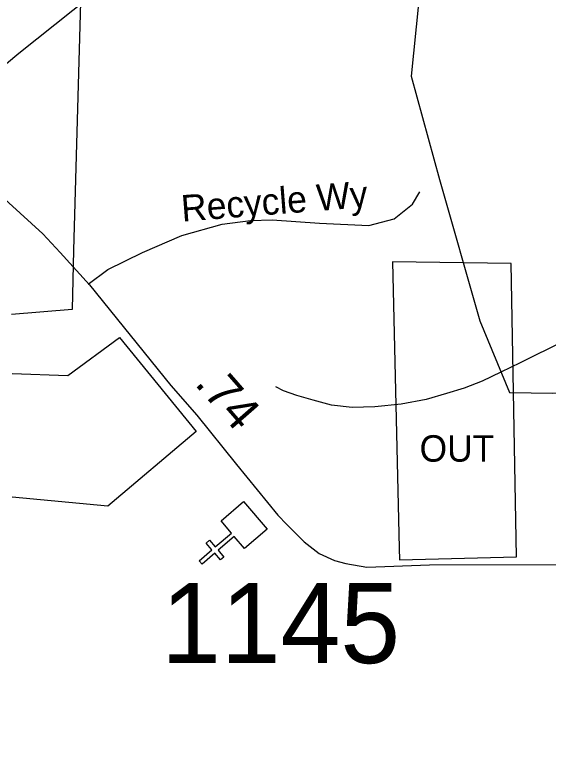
# Model space of a CAD drawing. Extents: x 1662474 to 1856135, y 779280 to 917889.
# Drawn here: x 1728946 to 1730860, y 799286 to 801940 of the extents above; entities that cross this region are included whole.
import ezdxf

# ---------------------------------------------------------------- set-up
doc = ezdxf.new("R2010")
doc.units = 0
for name, color, linetype in [('Cogo Default Point CELL', 7, 'Continuous'), ('Exist Boundary Political City Limit New', 7, 'Continuous'), ('Exist Boundary Political City Limit New Hole', 7, 'Continuous'), ('Exist Cultural Church CELL', 7, 'Continuous'), ('Exist Hydrographic Misc Water Feature', 7, 'Continuous'), ('Exist Road Non-System Type 51', 7, 'Continuous'), ('Exist Road Non-System Type 51 Label', 7, 'Continuous'), ('Exist Road Secondary Type 51 Attributed', 7, 'Continuous'), ('Exist Utilities Electrical Transmission Line', 7, 'Continuous'), ('Map Preparation Boundary City Limit Buffer Line', 7, 'Continuous'), ('Prop DGN Element Guardrail', 7, 'Continuous')]:
    doc.layers.add(name, color=color, linetype=linetype)

msp = doc.modelspace()

# ---------------------------------------------------------------- linework, layer by layer
at = {"layer": 'Exist Boundary Political City Limit New'}
for points in [[(1731066.2, 801564.9), (1731129.1, 802109.3), (1731044.5, 802625.2), (1730943.1, 802626.4), (1730939.4, 802650.3), (1730920, 802671.3), (1730929.4, 802726.8), (1730930.6, 802762.8), (1730906.9, 802785.1), (1730884.5, 802838.6), (1730522.9, 802850.9), (1730506, 802641.4), (1730459.5, 802176.6), (1730003.4, 802185.3), (1729230.6, 802200.1), (1729187.4, 802198.3), (1729156.2, 801094.5), (1729151.6, 800882.1), (1728933.9, 800864.1)], [(1728936, 800652.2), (1729136.5, 800645.2), (1729321.4, 800781.8), (1729596, 800444.2), (1729279.1, 800176.2), (1728936.5, 800208.8)]]:
    msp.add_lwpolyline(points, dxfattribs=at)
at = {"layer": 'Exist Boundary Political City Limit New Hole'}
msp.add_lwpolyline([(1730726.2, 801047.4), (1730301, 801052.9), (1730325.4, 800025.5), (1730326.4, 799983.2), (1730746.2, 799994.8), (1730726.2, 801047.4)], dxfattribs=at)
at = {"layer": 'Exist Cultural Church CELL'}
msp.add_lwpolyline([(1729770.4, 800023.9), (1729733.3, 800067.1), (1729675.4, 800017.7), (1729696.2, 799993.3), (1729684.1, 799982.9), (1729663.3, 800007.3), (1729617.6, 799968.2), (1729607.2, 799980.4), (1729652.9, 800019.5), (1729632.1, 800043.8), (1729644.2, 800054.2), (1729665, 800029.8), (1729722.9, 800079.3), (1729685.6, 800123.2), (1729766.5, 800192.3), (1729851.3, 800093)], close=True, dxfattribs=at)
at = {"layer": 'Exist Hydrographic Misc Water Feature'}
msp.add_lwpolyline([(1730916.2, 800768.5), (1730759.3, 800689.9), (1730689.2, 800656.6), (1730622.8, 800625.2), (1730558.6, 800599.9), (1730494.4, 800580.4), (1730422, 800559.1), (1730331.8, 800541.9), (1730237.7, 800532.9), (1730155.7, 800529.6), (1730081.8, 800538.3), (1730016, 800557), (1729958.2, 800573.5), (1729910.2, 800589.9), (1729882.3, 800604.3)], dxfattribs=at)
at = {"layer": 'Exist Road Non-System Type 51'}
msp.add_lwpolyline([(1729209.1, 800972.7), (1729278.9, 801025.1), (1729404.4, 801086), (1729544.9, 801147.7), (1729689.4, 801187.9), (1729791, 801201.5), (1729868.9, 801204.1), (1730038.8, 801192.1), (1730215.6, 801183.4), (1730307.2, 801207.5), (1730373.1, 801260.2), (1730399.4, 801304.4)], dxfattribs=at)
at = {"layer": 'Exist Road Secondary Type 51 Attributed'}
msp.add_lwpolyline([(1728882.3, 801302.2), (1729045.9, 801153.3), (1729109, 801086.2), (1729213.8, 800970.6), (1729505.1, 800608.6), (1729598.5, 800502.5), (1729741.4, 800326.1), (1729890, 800143.5), (1729921.4, 800110.1), (1729983.6, 800048), (1730037.6, 800005.9), (1730092.7, 799980.8), (1730133.5, 799970.2), (1730208.3, 799957.5), (1730433.4, 799965.8), (1730994.7, 799966.5), (1731150.3, 799957.1), (1731278.6, 799931.1), (1731509.7, 799860.3), (1731630.5, 799810.9), (1731819.9, 799709.7), (1731968.5, 799615.8), (1732186.2, 799457.6), (1732386.6, 799285.9)], dxfattribs=at)
at = {"layer": 'Exist Utilities Electrical Transmission Line'}
for points in [[(1730486.5, 803004.7), (1730106.4, 802714), (1729535.9, 802260.5), (1728959.7, 801800.9), (1728435.8, 801362.5), (1728126.3, 801124.9), (1727479.4, 801030.1), (1726559.5, 800908.7), (1726148.9, 800860.2), (1725636.3, 800797.5), (1725041.3, 800717.7), (1724337.8, 800617.7), (1723835.1, 800542.6), (1723186, 800453.7)], [(1730486.5, 803004.7), (1730447.5, 802523.6), (1730394.1, 801978.8), (1730368.4, 801719.4), (1730469.2, 801348.4), (1730614.1, 800840.6), (1730720.5, 800583.4), (1730876.4, 800581.2), (1731148.4, 800593.4), (1731409.3, 800078.4), (1731252.7, 799461.2)]]:
    msp.add_lwpolyline(points, dxfattribs=at)
at = {"layer": 'Map Preparation Boundary City Limit Buffer Line'}
for points in [[(1731066.2, 801564.9), (1731129.1, 802109.3), (1731044.5, 802625.2), (1730943.1, 802626.4), (1730939.4, 802650.3), (1730920, 802671.3), (1730929.4, 802726.8), (1730930.6, 802762.8), (1730906.9, 802785.1), (1730884.5, 802838.6), (1730522.9, 802850.9), (1730506, 802641.4), (1730459.5, 802176.6), (1730003.4, 802185.3), (1729230.6, 802200.1), (1729187.4, 802198.3), (1729156.2, 801094.5), (1729151.6, 800882.1), (1728933.9, 800864.1)], [(1730726.2, 801047.4), (1730301, 801052.9), (1730325.4, 800025.5), (1730326.4, 799983.2), (1730746.2, 799994.8), (1730726.2, 801047.4)], [(1728936, 800652.2), (1729136.5, 800645.2), (1729321.4, 800781.8), (1729596, 800444.2), (1729279.1, 800176.2), (1728936.5, 800208.8)]]:
    msp.add_lwpolyline(points, dxfattribs=at)

# ---------------------------------------------------------------- texts
at = {"layer": 'Cogo Default Point CELL'}
msp.add_text('1145', height=288, dxfattribs=at).set_placement((1729471.3, 799612.8))
at = {"layer": 'Exist Boundary Political City Limit New Hole'}
msp.add_text('OUT', height=95, dxfattribs=at).set_placement((1730398, 800335.7))
at = {"layer": 'Exist Road Non-System Type 51 Label'}
msp.add_text('Recycle Wy', height=95, rotation=4.5244, dxfattribs=at).set_placement((1729546.3, 801196.9))
at = {"layer": 'Prop DGN Element Guardrail'}
msp.add_text('.74', height=125, rotation=311.1316, dxfattribs=at).set_placement((1729588.1, 800614))

doc.saveas('drawing.dxf')
